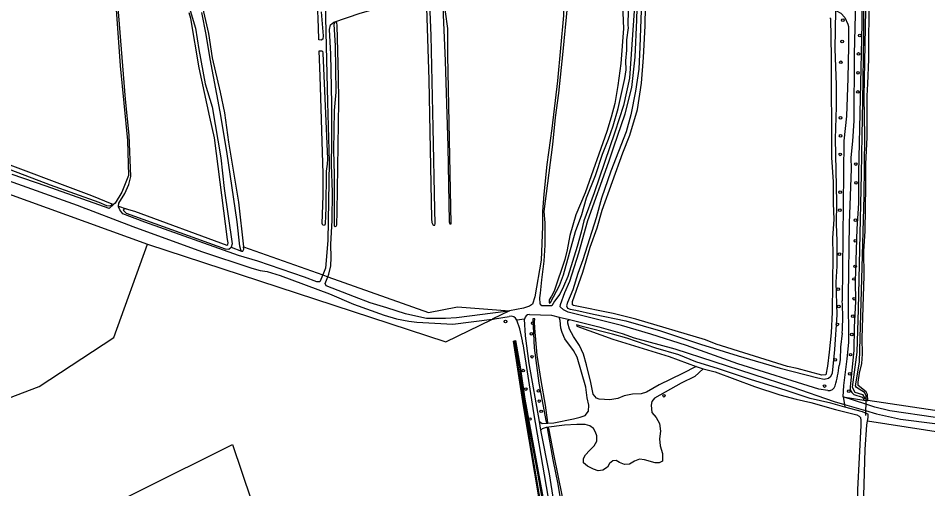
# Model space of a CAD drawing. Extents: x 162722 to 165099, y 384721 to 386283.
# Drawn here: x 163543.4 to 163886.4, y 385761.5 to 385939 of the extents above; entities that cross this region are included whole.
import ezdxf

# ---------------------------------------------------------------- set-up
doc = ezdxf.new("R2010")
doc.units = 0
for name, color, linetype in [('IMGEO_Boom', 7, 'Continuous'), ('IMGEO_Duiker', 7, 'Continuous'), ('IMGEO_Gemengd_bos', 7, 'Continuous'), ('IMGEO_Groenvoorziening', 7, 'Continuous'), ('IMGEO_Hek', 7, 'Continuous'), ('IMGEO_Loofbos', 7, 'Continuous'), ('IMGEO_Voetpad_halfverhard', 7, 'Continuous'), ('IMGEO_Voetpad_onverhard', 7, 'Continuous'), ('IMGEO_Waterloop', 7, 'Continuous')]:
    doc.layers.add(name, color=color, linetype=linetype)

msp = doc.modelspace()

# ---------------------------------------------------------------- linework, layer by layer
at = {"layer": 'IMGEO_Boom'}
for centre in [(163854.39, 385938.26), (163860.78, 385932.42), (163854.15, 385930.21), (163860.33, 385925.49), (163853.66, 385922.34), (163860.12, 385918.39), (163860.04, 385911.15), (163853.51, 385901.36), (163853.56, 385894.63), (163853.43, 385887.6), (163859.29, 385883.95), (163859.36, 385876.86), (163853.38, 385873.35), (163853.28, 385866.54), (163859.18, 385862.77), (163859.1, 385854.97), (163853.1, 385849.98), (163859.02, 385845.37), (163858.59, 385840.6), (163852.62, 385836.78), (163858.63, 385833.16), (163852.86, 385830.25), (163858.13, 385826.56), (163727.19, 385824.59), (163737.48, 385823.95), (163852.35, 385823.47), (163736.91, 385819.92), (163857.82, 385819.68), (163857.33, 385812.07), (163737.17, 385811.28), (163851.55, 385810.1), (163733.8, 385806.05), (163857, 385804.85), (163734.82, 385799.09), (163739.62, 385798.37), (163847.52, 385800.21), (163856.65, 385798.26), (163739.92, 385794.56), (163786.94, 385796.57), (163736.32, 385787.79), (163740.64, 385790.67)]:
    msp.add_circle(centre, 0.489, dxfattribs=at)
at = {"layer": 'IMGEO_Duiker'}
msp.add_lwpolyline([(163863.15, 385795.39), (163863.13, 385794.81), (163863.08, 385793.38), (163863, 385790.94), (163862.96, 385790.03), (163862.93, 385789.11)], dxfattribs=at)
at = {"layer": 'IMGEO_Gemengd_bos'}
for points in [[(163863.87, 385794.75), (163863.74, 385797.01), (163863.14, 385798.03), (163860.22, 385800.43), (163860.21, 385801.72), (163860.73, 385805.09), (163861.51, 385808.77), (163861.77, 385812.27), (163861.64, 385818.27), (163862.38, 385841.75), (163862.35, 385851.1), (163862.86, 385858.66), (163863.13, 385875.81), (163863.04, 385883.86), (163863.58, 385894.09), (163863.53, 385909.74), (163863.88, 385914.23), (163864.16, 385923.57), (163864.35, 385947.55)], [(163516.33, 385881.17), (163592.18, 385853.68), (163704.67, 385816.92), (163721.98, 385825.38), (163723.01, 385825.55)], [(163660.11, 385841.45), (163698.07, 385827.99), (163709.01, 385830.06), (163728.65, 385828.64)], [(163739.97, 385786.83), (163740.96, 385786.1), (163745.35, 385786.37), (163752.87, 385787.83), (163755.39, 385788.43), (163757.19, 385789.16), (163758.42, 385790.76), (163758.62, 385793), (163758.02, 385795.74), (163757.42, 385799.86), (163754.23, 385811.17), (163752.79, 385813.61), (163749.57, 385818.06), (163748.48, 385820.45), (163748.08, 385822.03), (163747.76, 385824.92), (163747.37, 385826.14)], [(163799.14, 385807.62), (163793.96, 385804.96), (163785.09, 385800.69), (163780.38, 385797.93), (163778.3, 385797.32), (163775.07, 385797.1), (163771.97, 385796.55), (163769.5, 385795.49), (163766.58, 385795.06), (163762.49, 385795.25), (163761.43, 385795.71), (163760.24, 385797.13), (163759.33, 385801.6), (163757.72, 385808.19), (163756.57, 385812.3), (163755.13, 385815.56), (163752.85, 385818.89), (163751.31, 385821.71), (163750.68, 385824), (163750.73, 385824.92), (163751.36, 385825.3)], [(163740.4, 385754.63), (163733.98, 385792.72), (163730.2, 385817.18), (163730.99, 385817.35), (163732.72, 385807.48), (163734.43, 385795.23), (163741.92, 385755.09), (163742.52, 385751.01)], [(163801.71, 385806.67), (163798.58, 385803.81), (163793.37, 385801.3), (163783.4, 385795.69), (163782.3, 385794.44), (163782.14, 385792.97), (163782.42, 385790.18), (163783.99, 385788.35), (163785.2, 385786.11), (163785.68, 385783.21), (163785.26, 385780.29), (163785.46, 385777.65), (163786.34, 385774.73), (163786.33, 385771.91), (163785.16, 385771.2), (163783.64, 385771.25), (163779.6, 385772.35), (163777.65, 385772.59), (163775.87, 385771.93), (163773.94, 385770.74), (163772.06, 385770.57), (163770.13, 385771.41), (163768.89, 385772.17), (163767.64, 385772.07), (163766.42, 385770.98), (163765.6, 385769.66), (163763.92, 385768.53), (163762.09, 385768.25), (163760.39, 385768.86), (163758.14, 385769.98), (163756.56, 385771.26), (163756.54, 385772.86), (163757.38, 385774.3), (163758.79, 385775.9), (163760.67, 385777.7), (163761.64, 385779.45), (163761.64, 385781.48), (163761.17, 385782.78), (163760.3, 385784.2), (163758.99, 385785.17), (163757.26, 385785.73), (163754.09, 385785.77), (163749.41, 385785.45), (163742.5, 385784.62), (163741.03, 385784.02), (163740.54, 385783.52)], [(163909.35, 385788), (163863.87, 385794.75)], [(163854.99, 385793.25), (163855.13, 385792.31)], [(164031.72, 385759.36), (164031.39, 385760.98), (163863.68, 385787.03)], [(163519.79, 385726.19), (163624.15, 385778.11), (163631.24, 385757.33), (163740.4, 385754.63)]]:
    msp.add_lwpolyline(points, dxfattribs=at)
at = {"layer": 'IMGEO_Groenvoorziening'}
for points in [[(163861.46, 385957.41), (163861.54, 385937.01), (163860.36, 385880.64), (163860.26, 385869.23), (163859.62, 385859.46), (163859.1, 385839.78), (163859.14, 385832.06), (163858.66, 385822.47), (163858.59, 385813.65), (163857.19, 385799.92), (163857.21, 385798.78), (163857.78, 385797.73), (163858.51, 385797.02), (163861.67, 385796.04), (163862.02, 385795.66), (163862.27, 385794.89)], [(163854.56, 385796.09), (163862.27, 385794.89)], [(163862.27, 385794.89), (163863.13, 385794.81), (163863.87, 385794.75)]]:
    msp.add_lwpolyline(points, dxfattribs=at)
at = {"layer": 'IMGEO_Hek'}
msp.add_lwpolyline([(163517.51, 385794.33), (163519.12, 385787.87), (163551.23, 385800.1), (163579.42, 385818.48), (163592.18, 385853.68)], dxfattribs=at)
at = {"layer": 'IMGEO_Loofbos'}
for points in [[(163578.68, 385868.89), (163579.37, 385868.65)], [(163581.17, 385868.04), (163584.15, 385867.02)], [(163623.76, 385852.62), (163627.64, 385851.1)], [(163628.37, 385852.7), (163658.23, 385842.11)]]:
    msp.add_lwpolyline(points, dxfattribs=at)
at = {"layer": 'IMGEO_Voetpad_halfverhard'}
for points in [[(163581.17, 385868.04), (163581.3, 385869.25), (163583.63, 385872.82), (163585.12, 385876.27), (163585.83, 385879.22), (163585.21, 385894.91), (163583.81, 385908.49), (163581.31, 385939.88), (163577.75, 385980.5), (163575.44, 386000), (163574.94, 386004.26), (163574.46, 386014.37), (163572.97, 386035.9), (163572.77, 386044.21), (163571.68, 386047.38), (163570.25, 386050.02), (163569.36, 386052.07), (163568.97, 386053.69), (163570.32, 386056.07)], [(163563.52, 386050.53), (163565.24, 386050.84), (163566.69, 386050.34), (163570.97, 386044.73), (163571.59, 386041.28), (163572.23, 386035.98), (163573.61, 386005.12), (163574.13, 386000), (163575.79, 385983.52), (163577.58, 385963.61), (163580.24, 385943.99), (163581.78, 385921.06), (163584.66, 385892.8), (163585.01, 385879.65), (163582.41, 385873.29), (163579.98, 385869.17), (163579.37, 385868.65)], [(163854.56, 385796.09), (163854.83, 385800.43), (163856.06, 385810.48), (163856.66, 385816.7), (163856.58, 385834.26), (163856.96, 385861.61), (163857.62, 385882.11), (163857.57, 385886.49), (163858.15, 385892.61), (163858.65, 385900.29), (163858.83, 385925.43), (163859.7, 385960.62)], [(163702.66, 385949.76), (163712.18, 385950.57), (163722.95, 385951.79), (163737.29, 385953.73), (163743.28, 385954.3), (163746.13, 385953.19), (163748.19, 385951.06), (163749.19, 385947.18), (163749.08, 385940.02), (163746.74, 385915.38), (163744.62, 385897.42), (163742.71, 385883.8), (163741.64, 385872.55), (163741.17, 385866.12), (163741.18, 385860.38), (163740.68, 385847.68), (163738.29, 385833.84), (163737.33, 385831.1), (163736.24, 385830.3), (163733.97, 385829.65), (163728.65, 385828.64)], [(163848.75, 385798.55), (163845.33, 385799.1), (163814.8, 385808.57), (163795.47, 385815.55), (163782.04, 385819.82), (163770.97, 385823.1), (163750.77, 385828.15), (163748.99, 385828.91), (163747.8, 385830.1), (163747.85, 385831.04), (163749.54, 385835.54), (163751.41, 385839.76), (163754.84, 385850.46), (163758.25, 385862.63), (163766.18, 385884.82), (163767.97, 385890.51), (163772.34, 385902.92), (163774.83, 385912.8), (163776.08, 385924.31), (163776.74, 385938.3), (163777, 385947.42)], [(163749.1, 385837.83), (163747.61, 385834.93), (163745.63, 385832.26), (163744.58, 385830.46), (163740.91, 385830.44), (163740.25, 385831.25), (163740.15, 385833.49), (163740.42, 385835.22), (163740.84, 385840.32), (163741.74, 385847.28), (163742.16, 385853.33), (163742.07, 385861.73), (163741.81, 385866.02), (163745.08, 385891.3), (163745.98, 385901.51), (163747.31, 385910.68), (163748.95, 385926.4), (163750.52, 385943.32)], [(163775.64, 385941.73), (163773.96, 385916.33), (163771.7, 385906.04), (163768.42, 385895.98), (163760.61, 385873.13), (163756.75, 385862.55), (163755.72, 385858.21), (163754.15, 385852.82), (163750.64, 385841.54), (163749.1, 385837.83)], [(163851.75, 385941.86), (163853.66, 385940.87), (163855.11, 385939.25), (163856.28, 385936.68), (163856.51, 385935.79), (163856.52, 385928.27), (163856.24, 385916.32), (163855.72, 385902.04), (163854.83, 385892.66), (163854.13, 385832.37)], [(163537.84, 385878.32), (163565.66, 385868.47), (163586.65, 385860.41), (163612.57, 385850.94), (163631.46, 385844.7), (163634.66, 385843.81), (163637.26, 385843.48), (163642.13, 385841.98), (163660.75, 385835), (163669.89, 385831.15), (163681.44, 385826.91), (163686.04, 385825.58), (163690.74, 385824.65), (163693.69, 385824.29), (163707.26, 385823.53), (163722.1, 385825.43)], [(163579.37, 385868.65), (163577.63, 385867.16), (163553.92, 385875.65), (163541.1, 385879.99)], [(163658.23, 385842.11), (163657.19, 385839.57), (163655.98, 385839.48), (163651.41, 385841.23), (163633.71, 385847.29), (163626.44, 385849.42), (163591.19, 385862.05), (163582.83, 385865.2), (163581.66, 385866.69), (163581.15, 385867.88), (163581.17, 385868.04)], [(163658.23, 385842.11), (163660.11, 385841.45)], [(163728.65, 385828.64), (163727.24, 385828.37), (163708.71, 385825.96), (163704.54, 385825.69), (163697.33, 385825.72), (163696.71, 385825.83), (163689.48, 385827.43), (163682.43, 385829.67), (163676.15, 385831.65), (163670.16, 385833.85), (163659.55, 385838.08), (163659.17, 385838.89), (163660.11, 385841.45)], [(163728.65, 385828.64), (163722.1, 385825.43)], [(163723.01, 385825.55), (163728.55, 385826.49)], [(163736.21, 385827.18), (163744.49, 385826.99), (163747.37, 385826.14)], [(163747.37, 385826.14), (163751.36, 385825.3)], [(163722.1, 385825.43), (163723.01, 385825.55)], [(163734.39, 385825.5), (163731.44, 385825.06)], [(163739.97, 385786.83), (163736.13, 385808.75), (163734.74, 385819.17), (163734.39, 385825.5)], [(163751.36, 385825.3), (163762.43, 385822.57), (163771.17, 385820.08), (163775.7, 385818.4), (163791.05, 385814.23), (163835.12, 385799.87), (163851.19, 385794.34), (163854.99, 385793.25)], [(163854.09, 385820.19), (163853.56, 385814.87), (163853.44, 385810.07), (163853.04, 385808.01)], [(163733.69, 385816.2), (163737.67, 385790.09), (163744.47, 385750.66)], [(163889.36, 385788.32), (163872.07, 385790.82), (163866.52, 385792.29), (163863.08, 385793.38), (163854.56, 385796.09)], [(163854.56, 385796.09), (163854.99, 385793.25)], [(163854.99, 385793.25), (163863, 385790.94), (163867.05, 385789.77), (163876.16, 385787.7), (163889.07, 385786.06), (163894.84, 385785.64), (163901.66, 385784.2), (163916.14, 385781.82), (163920.22, 385781.5), (163925.1, 385780.77), (163942.58, 385777.57), (163952.33, 385776.08), (163957.48, 385774.98), (163962.58, 385774.18), (163965.96, 385773.43), (164000, 385768.89), (164021.2, 385765.75), (164025.43, 385764.73), (164027.98, 385763.82), (164030.86, 385763.11)], [(163740.54, 385783.52), (163739.97, 385786.83)], [(163746.43, 385750.3), (163743.7, 385767.05), (163740.54, 385783.52)]]:
    msp.add_lwpolyline(points, dxfattribs=at)
for centre, radius, start, end in [((163777.29, 385826.52), 77.07, 355.2889, 4.3536), ((163729.14, 385824.05), 2.52, 23.8051, 103.6046), ((163736.17, 385825.4), 1.78, 88.7879, 176.8924), ((163698.23, 385811.91), 35.72, 6.8935, 21.6073), ((163813.18, 385812.18), 40.07, 342.7566, 354.0327), ((163849.15, 385800.88), 2.37, 260.1467, 345.7042)]:
    msp.add_arc(centre, radius, start, end, dxfattribs=at)
at = {"layer": 'IMGEO_Voetpad_onverhard'}
for points in [[(163583.57, 386058.38), (163585.35, 386057.01), (163586.98, 386054.14), (163588.59, 386049.19), (163590.87, 386038.33), (163598.01, 386000), (163600.32, 385987.49), (163601.99, 385976.65), (163605.74, 385955.81), (163606.22, 385953.7), (163607.17, 385952.15), (163608.44, 385951.55), (163611.36, 385952.01), (163651.36, 385962.67), (163654.46, 385963.34), (163656.41, 385963.34), (163657.83, 385963.09), (163658.55, 385962.02), (163658.73, 385960.5), (163659.98, 385907.25), (163660.71, 385884.7), (163660.11, 385855.07), (163659.29, 385844.7), (163658.23, 385842.11)], [(163660.11, 385841.45), (163660.49, 385842.47), (163661.27, 385845.57), (163661.44, 385848.69), (163661.35, 385853.57), (163661.79, 385862.79), (163661.87, 385873.35), (163661.57, 385883.71), (163661.68, 385892.04), (163661.63, 385906.62), (163661.24, 385925.44), (163660.81, 385934.76), (163661.21, 385936.41), (163662.38, 385937.43), (163672.38, 385940.83), (163690.6, 385946.13), (163698.8, 385949.07), (163702.66, 385949.76)]]:
    msp.add_lwpolyline(points, dxfattribs=at)
at = {"layer": 'IMGEO_Waterloop'}
for points in [[(163862.71, 385795.48), (163863.24, 385795.52), (163863.18, 385796.69), (163862.52, 385797.8), (163859.52, 385799.63), (163859.16, 385800.33), (163860.65, 385809.23), (163860.86, 385813.86), (163862.48, 385871.78), (163862.68, 385894.48), (163862.47, 385909.25), (163863.4, 385961.93)], [(163706.71, 385861.43), (163705.45, 385925.04), (163705.43, 385935.03), (163704.56, 385941.33), (163704.71, 385944.91), (163704.32, 385949.46), (163703.68, 385949.39), (163703.42, 385948.02), (163703.48, 385943.09), (163704.47, 385922.84), (163705.36, 385890.6), (163705.91, 385862.15), (163706.16, 385861.38), (163706.71, 385861.43)], [(163700.54, 385860.92), (163700.67, 385861.35), (163700.46, 385866.86), (163699.93, 385897.78), (163699.08, 385932.46), (163698.51, 385947.58), (163698.26, 385948.52), (163697.81, 385948.5), (163697.5, 385948.3), (163697.27, 385947.54), (163697.41, 385942.99), (163698.29, 385915.78), (163699.24, 385863.29), (163699.35, 385861.89), (163699.75, 385861.1), (163700.18, 385860.87), (163700.54, 385860.92)], [(163771.2, 385947.03), (163771.62, 385935.12), (163770.65, 385921.84), (163769.57, 385913.57), (163768.4, 385906.82), (163767.04, 385901.67), (163765.35, 385896.2), (163757.22, 385873.09), (163753.68, 385864.74), (163751.49, 385856.98), (163750.43, 385851.65), (163749.51, 385847.95), (163745.46, 385836.02), (163744.55, 385834.14), (163743.68, 385832.78), (163743.65, 385831.56), (163743.93, 385831.53), (163744.13, 385831.68)], [(163862.24, 385946.93), (163862.14, 385932.63), (163861.83, 385907.68), (163861.62, 385894.73), (163861.36, 385880.09), (163860.21, 385829.16), (163859.66, 385812.95), (163857.91, 385799.8), (163858.89, 385797.97), (163861.77, 385797.08), (163862.71, 385795.48)], [(163607.05, 385945.6), (163610.23, 385935.26), (163611.49, 385927.19), (163613.9, 385914.25), (163616.55, 385905.59), (163619.74, 385886.26), (163621.04, 385874.69), (163624.06, 385853.82), (163623.76, 385852.62)], [(163612.93, 385943.03), (163615.14, 385933.19), (163616.59, 385923.96), (163619.54, 385911.13), (163621.16, 385903.32), (163622.75, 385892.21), (163626.49, 385869.6), (163628.37, 385852.7)], [(163657.7, 385941.38), (163658.34, 385932.26), (163658.25, 385931.11), (163657.62, 385930.74), (163656.73, 385930.77), (163656.58, 385935.44), (163656.23, 385945)], [(163778.43, 385945.43), (163777.89, 385928.14), (163777.47, 385919.71), (163776.26, 385911.41), (163774.39, 385902.51), (163772.69, 385896.09), (163766.91, 385881.33), (163763.38, 385871.11), (163761.34, 385863.61), (163756.34, 385847.87), (163754.48, 385842.66), (163752.62, 385836.52), (163750.51, 385831.74), (163750.19, 385830.52), (163750.54, 385829.63), (163751.58, 385829.21), (163753.66, 385828.89), (163760.38, 385827.32), (163772.52, 385824.77), (163785.6, 385821.06), (163800.7, 385816.04), (163814.87, 385811.65), (163830.71, 385806.98), (163844.95, 385803.32), (163847.33, 385802.82), (163848.96, 385803.19), (163849.91, 385803.92), (163850.45, 385805.03), (163851.41, 385813.99), (163852.24, 385827.07), (163851.86, 385839.44), (163852.21, 385845.43), (163852.26, 385854.96), (163852.05, 385861.26), (163852.16, 385869.59), (163851.64, 385893.52), (163852.03, 385905.51), (163851.99, 385913.84), (163851.49, 385927.43), (163851.75, 385941.86)], [(163846.51, 385804.35), (163837.21, 385806.83), (163833.55, 385807.62), (163806.57, 385815.98), (163802.59, 385817.68), (163776.29, 385825.45), (163767.74, 385827.57), (163752.86, 385830.6), (163752.38, 385830.86), (163752.46, 385832.05), (163756.33, 385843.15), (163759.12, 385852.66), (163761.74, 385859.85), (163763.67, 385866.54), (163771.43, 385888.25), (163774, 385894.86), (163776.89, 385904.52), (163778.47, 385914.47), (163779.25, 385924.16), (163779.8, 385936.12), (163779.99, 385943.46)], [(163584.15, 385867.02), (163587.22, 385866.13), (163622.05, 385853.3), (163622.43, 385853.62), (163622.61, 385854.28), (163622.32, 385855.51), (163617.43, 385893.85), (163615.64, 385901.66), (163611.69, 385920.26), (163608.43, 385938.8), (163607.89, 385940.96)], [(163627.64, 385851.1), (163627.29, 385851.66), (163626.95, 385853.01), (163625.9, 385862.11), (163622.07, 385888.73), (163619.59, 385903.71), (163615.78, 385923.63), (163614.25, 385932.86), (163612.59, 385941.11)], [(163744.13, 385831.68), (163747.51, 385838.16), (163749.04, 385842.19), (163753.63, 385858.51), (163755.97, 385864.87), (163757.74, 385871.18), (163761.06, 385879.64), (163763.79, 385887.65), (163765.99, 385893.3), (163767.73, 385898.39), (163769.71, 385904.85), (163772.16, 385916.19), (163772.69, 385919.51), (163772.54, 385922.87), (163772.87, 385926.95), (163772.9, 385930.76), (163773.55, 385935.31), (163773.43, 385936.37), (163773.5, 385942.06)], [(163849.45, 385939.16), (163849.8, 385938.9), (163849.99, 385924.45), (163850.16, 385886.42), (163850.77, 385877.3), (163850.79, 385869.02), (163850.97, 385863.12), (163850.54, 385856.06), (163850.64, 385849.74), (163850.4, 385828.1), (163850.01, 385820.27), (163849.27, 385812.96), (163848.57, 385807.69), (163847.96, 385804.41), (163846.51, 385804.35)], [(163663.3, 385860.58), (163663.56, 385860.99), (163663.62, 385866.09), (163664.3, 385907.54), (163664.22, 385917.05), (163663.73, 385936.08), (163663.56, 385937.3), (163663.03, 385937.43), (163662.62, 385937.18), (163662.44, 385936.62), (163662.86, 385928.69), (163663.13, 385911.08), (163662.52, 385904.15), (163662.3, 385889.07), (163662.56, 385879.9), (163662.49, 385860.69), (163662.89, 385860.43), (163663.3, 385860.58)], [(163658.93, 385860.82), (163658.25, 385860.95), (163658.05, 385861.59), (163658.41, 385871.98), (163658.42, 385880.31), (163657.31, 385917.07), (163656.9, 385926.65), (163657.74, 385926.7), (163658.09, 385926.52), (163658.31, 385925.78), (163659.99, 385885.91), (163659.92, 385883.93), (163659.55, 385881.29), (163659.37, 385867.45), (163659.09, 385861.45), (163658.93, 385860.82)], [(163527.29, 385886.82), (163555.37, 385876.17), (163573.84, 385869.53), (163576.72, 385868.34), (163577.92, 385868.23), (163578.6, 385868.48), (163578.68, 385868.89)], [(163532.06, 385886.69), (163570.96, 385872.12), (163578.68, 385868.89)], [(163584.15, 385867.02), (163583.29, 385867.02), (163583.01, 385866.57), (163584.07, 385865.49), (163621.4, 385851.98), (163622.88, 385851.82), (163623.74, 385852.57), (163623.76, 385852.62)], [(163627.64, 385851.1), (163628.1, 385851.09), (163628.46, 385851.85), (163628.37, 385852.7)], [(163742.22, 385793.01), (163740.59, 385802.33), (163739.11, 385811.86), (163738.18, 385822.05), (163738.16, 385824.43), (163738.29, 385825.6), (163737.47, 385825.63), (163737.98, 385814.66), (163739.8, 385801.34), (163742.46, 385786.63), (163743.14, 385786.43), (163742.22, 385793.01)], [(163855.13, 385792.31), (163849.81, 385793.74), (163842.02, 385795.56), (163832.98, 385798.55), (163819.61, 385802.72), (163807.53, 385806.76), (163798.93, 385809.4), (163792.48, 385812.05), (163783.88, 385814.48), (163772.89, 385818.26), (163767.56, 385819.8), (163756.54, 385822.52), (163753.95, 385823.28), (163754.05, 385822.83), (163767.63, 385817.92), (163788.92, 385811.4), (163799.14, 385807.62)], [(163730.54, 385816.58), (163732, 385807.13), (163734.38, 385791.66), (163735.89, 385782.58), (163740.75, 385753.83)], [(163730.69, 385816.99), (163730.6, 385816.96)], [(163732.89, 385804.79), (163732.53, 385807.5), (163731.73, 385812.09), (163730.92, 385816.73), (163730.88, 385816.86)], [(163799.14, 385807.62), (163801.71, 385806.67)], [(163801.71, 385806.67), (163806.26, 385805.57), (163821.1, 385800.1), (163830.62, 385796.85), (163836.79, 385795.22), (163842.32, 385794.06), (163851.66, 385791.35), (163859.73, 385789.3), (163860.59, 385788.87), (163861.05, 385788.31), (163861.2, 385787.24), (163861.17, 385785.31), (163859.96, 385761.21), (163860.05, 385750), (163860.25, 385732.84), (163859.57, 385729.87)], [(163741.66, 385754.27), (163739.39, 385767.36), (163735.77, 385786.64), (163734.2, 385794.98), (163732.89, 385804.79)], [(163863.68, 385787.03), (163863.89, 385788.33), (163863.9, 385789.65), (163862.96, 385790.03), (163861.87, 385790.49), (163855.13, 385792.31)], [(163749.83, 385749.69), (163749.77, 385750), (163748.58, 385759.06), (163745.52, 385773.9), (163743.57, 385784.39), (163742.93, 385784.47), (163745.06, 385772.45), (163746.94, 385763.23), (163749.02, 385750), (163749.05, 385749.83)], [(163861.55, 385729.51), (163861.71, 385730.04), (163862.21, 385732.96), (163861.8, 385742.33), (163862.09, 385750), (163862.85, 385776.29), (163863.43, 385785.56), (163863.68, 385787.03)]]:
    msp.add_lwpolyline(points, dxfattribs=at)
for centre, radius, start, end in [((163730.72, 385816.81), 0.193, 129.699, 175.4607), ((163732.06, 385816.75), 1.53, 177.0332, 186.5748), ((163730.71, 385816.81), 0.179, 16.3127, 95.4717)]:
    msp.add_arc(centre, radius, start, end, dxfattribs=at)

doc.saveas('drawing.dxf')
